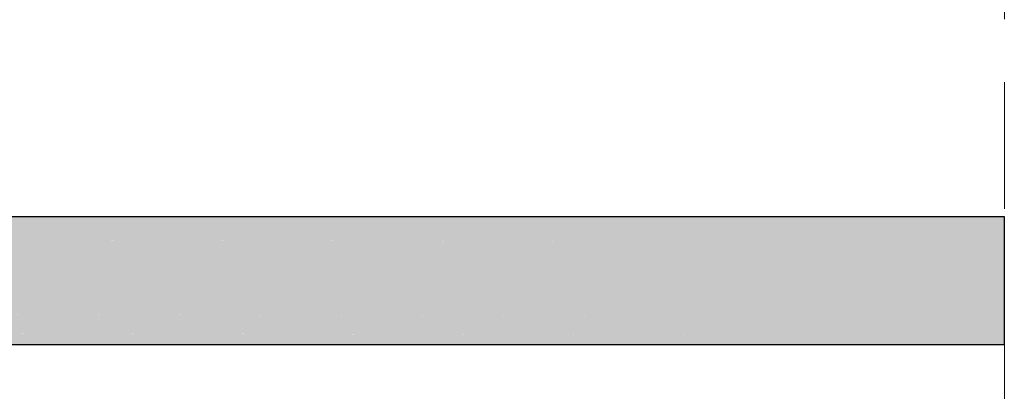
# Model space of a CAD drawing. Header units: millimetres. Extents: x 321 to 585, y -277 to 9.
# Tile 327 of 656: x 487.322 to 488.877, y -197.778 to -197.176. Entities that reach past the tile are written whole.
import ezdxf

# ---------------------------------------------------------------- set-up
doc = ezdxf.new("R2010")
doc.units = ezdxf.units.MM
doc.header["$MEASUREMENT"] = 0
doc.linetypes.add('JIS_02_2.0', pattern=[0.3, 0.2, -0.1])
doc.layers.add('CV-Condutos', color=1, linetype='Continuous', lineweight=25)
doc.layers.add('DI-Área do detalhe', color=7, linetype='JIS_02_2.0', lineweight=9)

msp = doc.modelspace()

# ---------------------------------------------------------------- hatches: boundary and pattern name
at = {"layer": 'CV-Condutos', "linetype": 'Continuous'}
for points in [[(488.8771, -197.4875), (479.5433, -197.4875), (488.8771, -197.5005), (488.8771, -197.4927)], [(488.8771, -197.5005), (479.5552, -197.4875), (479.5552, -197.5005)], [(488.8771, -197.5005), (479.5433, -197.5005), (488.8771, -197.5288), (488.8771, -197.5117)], [(488.8771, -197.5288), (479.5552, -197.5006), (479.5551, -197.5288)], [(488.8771, -197.5288), (479.5433, -197.5288), (488.8771, -197.5673), (488.8771, -197.544)], [(488.8771, -197.5673), (479.5551, -197.5288), (479.5551, -197.5673)], [(488.8771, -197.5839), (488.8771, -197.5673), (479.5433, -197.5673), (488.8771, -197.6094)], [(488.8771, -197.6094), (479.5551, -197.5673), (479.555, -197.6094)], [(488.8771, -197.6247), (488.8771, -197.6094), (479.5433, -197.6094), (488.8771, -197.6479)], [(479.555, -197.6479), (488.8771, -197.6479), (479.555, -197.6095), (479.5433, -197.6479)], [(488.8771, -197.6591), (488.8771, -197.6479), (479.5433, -197.6479), (488.8771, -197.6762)], [(488.8771, -197.6762), (479.555, -197.648), (479.5549, -197.6762)], [(488.8771, -197.6813), (488.8771, -197.6762), (479.5433, -197.6762), (488.8771, -197.6892)], [(488.8771, -197.6892), (479.5549, -197.6762), (479.5549, -197.6892)]]:
    msp.add_hatch(color=11, dxfattribs=at).paths.add_polyline_path(points)

# ---------------------------------------------------------------- linework, layer by layer
at = {"layer": 'CV-Condutos'}
for p, q in [((488.8771, -197.4875), (479.5433, -197.4875)), ((488.8771, -197.4927), (488.8771, -197.4875)), ((488.8771, -197.5005), (488.8771, -197.4927)), ((488.8771, -197.5117), (488.8771, -197.5005)), ((488.8771, -197.5288), (488.8771, -197.5117)), ((488.8771, -197.544), (488.8771, -197.5288)), ((488.8771, -197.5673), (488.8771, -197.544)), ((488.8771, -197.5839), (488.8771, -197.5673)), ((488.8771, -197.6094), (488.8771, -197.5839)), ((488.8771, -197.6247), (488.8771, -197.6094)), ((488.8771, -197.6479), (488.8771, -197.6247)), ((488.8771, -197.6591), (488.8771, -197.6479)), ((488.8771, -197.6762), (488.8771, -197.6591)), ((488.8771, -197.6813), (488.8771, -197.6762)), ((488.8771, -197.6892), (488.8771, -197.6813)), ((479.5549, -197.6892), (488.8771, -197.6892))]:
    msp.add_line(p, q, dxfattribs=at)
at = {"layer": 'DI-Área do detalhe'}
msp.add_lwpolyline([(470.4827, -190.9751), (488.8771, -190.9751), (488.8771, -203.1964), (470.4827, -203.1964), (470.4827, -190.9751)], dxfattribs=at)

doc.saveas('drawing.dxf')
